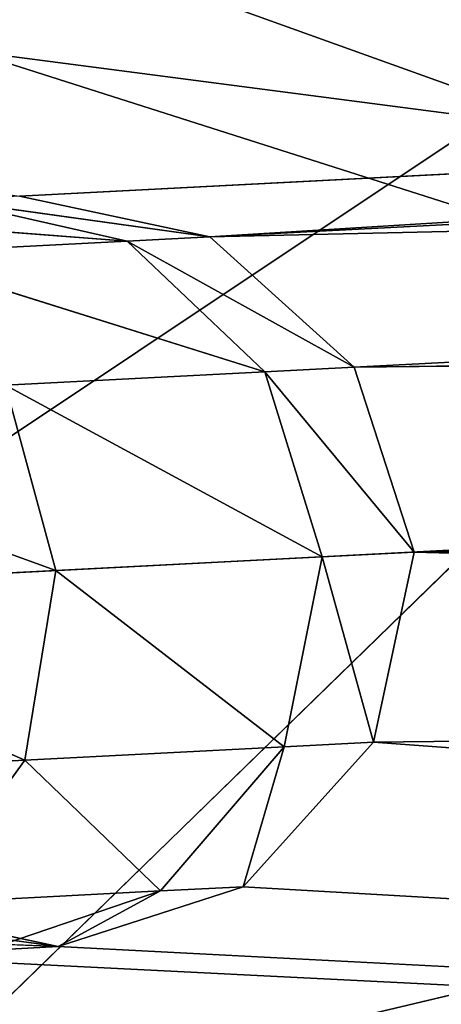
# Model space of a CAD drawing. Extents: x 396.9 to 451.9, y 0 to 55.
# Tile 316 of 656: x 422.1 to 422.4, y 27.6 to 28.2. Entities that reach past the tile are written whole.
import ezdxf

# ---------------------------------------------------------------- set-up
doc = ezdxf.new("R2010")
doc.units = 0
doc.header["$LTSCALE"] = 25.4
doc.layers.get('0').update_dxf_attribs({"color": 13, "linetype": 'CONTINUOUS'})

# ---------------------------------------------------------------- blocks, each defined once
blk = doc.blocks.new('LASER-490-8796-8797-8798_S')
at = {"color": 0}
blk.add_line((29.96419, 34.29252, 1324.50415), (43.4804, 38.60091, 1324.50415), dxfattribs=at)
blk.add_line((29.96419, 34.29252, 1324.50415), (43.4804, 38.60091, 1324.50415), dxfattribs=at)
at = {"color": 7}
for p, q in [((41.75955, 36.68714, 1324.32031), (33.13079, 36.25676, 1324.32031)), ((41.75955, 36.68714, 1324.32031), (33.13079, 36.25676, 1324.32031)), ((34.4881, 36.3118, 1324.32031), (41.75955, 36.68714, 1324.32031)), ((34.4881, 36.3118, 1324.32031), (41.75955, 36.68714, 1324.32031)), ((34.6112, 36.2719, 1324.32031), (41.75955, 36.68714, 1324.32031)), ((34.6112, 36.2719, 1324.32031), (41.75955, 36.68714, 1324.32031)), ((34.69786, 36.1758, 1324.32031), (41.75955, 36.68714, 1324.32031)), ((34.69786, 36.1758, 1324.32031), (41.75955, 36.68714, 1324.32031)), ((34.13391, 35.51785, 880.25812), (36.72229, 36.44671, 880.25812)), ((34.13391, 35.51785, 880.25812), (36.72229, 36.44671, 880.25812)), ((34.13391, 35.51785, 110.25813), (36.72229, 36.44671, 110.25813)), ((34.13391, 35.51785, 110.25813), (36.72229, 36.44671, 110.25813)), ((34.76112, 36.04736, 1358.96912), (34.36221, 36.43567, 1358.70093)), ((34.76112, 36.04736, 1358.96912), (34.36221, 36.43567, 1358.70093)), ((34.80302, 36.33114, 1358.96912), (34.36221, 36.43567, 1358.70093)), ((34.80302, 36.33114, 1358.96912), (34.36221, 36.43567, 1358.70093)), ((34.4881, 36.3118, 1324.32031), (33.13079, 36.25676, 1324.32031)), ((34.4881, 36.3118, 1324.32031), (33.13079, 36.25676, 1324.32031)), ((34.4881, 36.3118, 1324.32031), (33.15779, 36.1302, 1324.32031)), ((34.4881, 36.3118, 1324.32031), (33.15779, 36.1302, 1324.32031)), ((34.4881, 36.3118, 1324.32031), (34.36153, 36.2848, 1324.32031)), ((34.4881, 36.3118, 1324.32031), (34.36153, 36.2848, 1324.32031)), ((34.4881, 36.3118, 1324.32031), (34.36153, 36.2848, 1318.9541)), ((34.4881, 36.3118, 1324.32031), (34.36153, 36.2848, 1318.9541)), ((34.4881, 36.3118, 1318.9541), (34.36153, 36.2848, 1318.9541)), ((34.4881, 36.3118, 1318.9541), (34.36153, 36.2848, 1318.9541)), ((34.43922, 36.31433, 1318.64514), (34.55621, 36.27475, 1318.60645)), ((34.4881, 36.3118, 1318.9541), (34.43922, 36.31433, 1318.64514)), ((34.4881, 36.3118, 1318.9541), (34.43922, 36.31433, 1318.64514)), ((34.43922, 36.31433, 1318.64514), (34.55621, 36.27475, 1318.60645)), ((34.6112, 36.2719, 1324.32031), (34.4881, 36.3118, 1324.32031)), ((34.4881, 36.3118, 1324.32031), (34.4881, 36.3118, 1318.9541)), ((34.4881, 36.3118, 1324.32031), (34.4881, 36.3118, 1318.9541)), ((34.6112, 36.2719, 1324.32031), (34.4881, 36.3118, 1324.32031)), ((34.6112, 36.2719, 1324.32031), (34.4881, 36.3118, 1318.9541)), ((34.6112, 36.2719, 1324.32031), (34.4881, 36.3118, 1318.9541)), ((34.6112, 36.2719, 1318.9541), (34.4881, 36.3118, 1318.9541)), ((34.4881, 36.3118, 1318.9541), (34.55621, 36.27475, 1318.60645)), ((34.4881, 36.3118, 1318.9541), (34.55621, 36.27475, 1318.60645)), ((34.6112, 36.2719, 1318.9541), (34.4881, 36.3118, 1318.9541)), ((34.39663, 36.28299, 1318.29285), (34.46584, 36.18779, 1318.23914)), ((34.55621, 36.27475, 1318.60645), (34.39663, 36.28299, 1318.29285)), ((34.55621, 36.27475, 1318.60645), (34.39663, 36.28299, 1318.29285)), ((34.39663, 36.28299, 1318.29285), (34.46584, 36.18779, 1318.23914)), ((34.55621, 36.27475, 1318.60645), (34.46584, 36.18779, 1318.23914)), ((34.55621, 36.27475, 1318.60645), (34.46584, 36.18779, 1318.23914)), ((34.55621, 36.27475, 1318.60645), (34.6384, 36.17887, 1318.57825)), ((34.6112, 36.2719, 1318.9541), (34.55621, 36.27475, 1318.60645)), ((34.6112, 36.2719, 1318.9541), (34.55621, 36.27475, 1318.60645)), ((34.55621, 36.27475, 1318.60645), (34.6384, 36.17887, 1318.57825)), ((34.69786, 36.1758, 1324.32031), (34.6112, 36.2719, 1324.32031)), ((34.6112, 36.2719, 1324.32031), (34.6112, 36.2719, 1318.9541)), ((34.6112, 36.2719, 1324.32031), (34.6112, 36.2719, 1318.9541)), ((34.69786, 36.1758, 1324.32031), (34.6112, 36.2719, 1324.32031)), ((34.69786, 36.1758, 1324.32031), (34.6112, 36.2719, 1318.9541)), ((34.69786, 36.1758, 1324.32031), (34.6112, 36.2719, 1318.9541)), ((34.69786, 36.1758, 1318.9541), (34.6112, 36.2719, 1318.9541)), ((34.6112, 36.2719, 1318.9541), (34.6384, 36.17887, 1318.57825)), ((34.6112, 36.2719, 1318.9541), (34.6384, 36.17887, 1318.57825)), ((34.69786, 36.1758, 1318.9541), (34.6112, 36.2719, 1318.9541)), ((34.46584, 36.18779, 1318.23914), (34.19707, 36.20167, 1317.96997)), ((34.46584, 36.18779, 1318.23914), (34.19707, 36.20167, 1317.96997)), ((34.46584, 36.18779, 1318.23914), (34.21029, 36.07582, 1317.94287)), ((34.46584, 36.18779, 1318.23914), (34.21029, 36.07582, 1317.94287)), ((34.46584, 36.18779, 1318.23914), (34.48645, 36.06155, 1318.21936)), ((34.6384, 36.17887, 1318.57825), (34.46584, 36.18779, 1318.23914)), ((34.6384, 36.17887, 1318.57825), (34.46584, 36.18779, 1318.23914)), ((34.46584, 36.18779, 1318.23914), (34.48645, 36.06155, 1318.21936)), ((34.6384, 36.17887, 1318.57825), (34.48645, 36.06155, 1318.21936)), ((34.6384, 36.17887, 1318.57825), (34.48645, 36.06155, 1318.21936)), ((34.6384, 36.17887, 1318.57825), (34.66377, 36.05239, 1318.56787)), ((34.69786, 36.1758, 1318.9541), (34.6384, 36.17887, 1318.57825)), ((34.69786, 36.1758, 1318.9541), (34.6384, 36.17887, 1318.57825)), ((34.6384, 36.17887, 1318.57825), (34.66377, 36.05239, 1318.56787)), ((34.69786, 36.1758, 1318.9541), (34.66377, 36.05239, 1318.56787)), ((34.69786, 36.1758, 1318.9541), (34.66377, 36.05239, 1318.56787)), ((34.72486, 36.04924, 1324.32031), (34.69786, 36.1758, 1324.32031)), ((34.69786, 36.1758, 1324.32031), (37.96826, 36.13201, 1324.32031)), ((34.69786, 36.1758, 1324.32031), (37.96826, 36.13201, 1324.32031)), ((34.69786, 36.1758, 1324.32031), (34.69786, 36.1758, 1318.9541)), ((34.69786, 36.1758, 1324.32031), (34.69786, 36.1758, 1318.9541)), ((34.72486, 36.04924, 1324.32031), (34.69786, 36.1758, 1324.32031)), ((34.72486, 36.04924, 1324.32031), (34.69786, 36.1758, 1318.9541)), ((34.72486, 36.04924, 1324.32031), (34.69786, 36.1758, 1318.9541)), ((34.72486, 36.04924, 1318.9541), (34.69786, 36.1758, 1318.9541)), ((34.72486, 36.04924, 1318.9541), (34.69786, 36.1758, 1318.9541)), ((34.72486, 36.04924, 1324.32031), (37.96826, 36.13201, 1324.32031)), ((34.72486, 36.04924, 1324.32031), (37.96826, 36.13201, 1324.32031)), ((34.72486, 36.04924, 1324.32031), (37.8417, 36.10501, 1324.32031)), ((34.72486, 36.04924, 1324.32031), (37.8417, 36.10501, 1324.32031)), ((34.48645, 36.06155, 1318.21936), (34.21029, 36.07582, 1317.94287)), ((34.48645, 36.06155, 1318.21936), (34.21029, 36.07582, 1317.94287)), ((34.77355, 35.76078, 1358.96912), (34.30835, 36.07076, 1358.70093)), ((34.77355, 35.76078, 1358.96912), (34.30835, 36.07076, 1358.70093)), ((34.76112, 36.04736, 1358.96912), (34.30835, 36.07076, 1358.70093)), ((34.76112, 36.04736, 1358.96912), (34.30835, 36.07076, 1358.70093)), ((34.48645, 36.06155, 1318.21936), (34.18417, 35.952, 1317.96997)), ((34.48645, 36.06155, 1318.21936), (34.18417, 35.952, 1317.96997)), ((34.48645, 36.06155, 1318.21936), (34.45295, 35.93812, 1318.23914)), ((34.48645, 36.06155, 1318.21936), (34.45295, 35.93812, 1318.23914)), ((34.66377, 36.05239, 1318.56787), (34.48645, 36.06155, 1318.21936)), ((34.66377, 36.05239, 1318.56787), (34.48645, 36.06155, 1318.21936)), ((34.66377, 36.05239, 1318.56787), (34.45295, 35.93812, 1318.23914)), ((34.66377, 36.05239, 1318.56787), (34.45295, 35.93812, 1318.23914)), ((34.66377, 36.05239, 1318.56787), (34.62551, 35.9292, 1318.57825)), ((34.66377, 36.05239, 1318.56787), (34.62551, 35.9292, 1318.57825)), ((34.72486, 36.04924, 1318.9541), (34.62551, 35.9292, 1318.57825)), ((34.72486, 36.04924, 1318.9541), (34.62551, 35.9292, 1318.57825)), ((34.72486, 36.04924, 1318.9541), (34.66377, 36.05239, 1318.56787)), ((34.72486, 36.04924, 1318.9541), (34.66377, 36.05239, 1318.56787)), ((34.68497, 35.92613, 1324.32031), (34.72486, 36.04924, 1324.32031)), ((34.68497, 35.92613, 1324.32031), (34.72486, 36.04924, 1324.32031)), ((34.68497, 35.92613, 1324.32031), (34.72486, 36.04924, 1318.9541)), ((34.68497, 35.92613, 1324.32031), (34.72486, 36.04924, 1318.9541)), ((34.68497, 35.92613, 1318.9541), (34.72486, 36.04924, 1318.9541)), ((34.68497, 35.92613, 1318.9541), (34.72486, 36.04924, 1318.9541)), ((37.74559, 36.01834, 1324.32031), (34.72486, 36.04924, 1324.32031)), ((37.74559, 36.01834, 1324.32031), (34.72486, 36.04924, 1324.32031)), ((37.70569, 35.89524, 1324.32031), (34.72486, 36.04924, 1324.32031)), ((37.70569, 35.89524, 1324.32031), (34.72486, 36.04924, 1324.32031)), ((34.72486, 36.04924, 1324.32031), (34.72486, 36.04924, 1318.9541)), ((34.72486, 36.04924, 1324.32031), (34.72486, 36.04924, 1318.9541)), ((34.62551, 35.9292, 1318.57825), (34.45295, 35.93812, 1318.23914)), ((34.62551, 35.9292, 1318.57825), (34.45295, 35.93812, 1318.23914)), ((34.62551, 35.9292, 1318.57825), (34.37429, 35.85055, 1318.29285)), ((34.62551, 35.9292, 1318.57825), (34.37429, 35.85055, 1318.29285)), ((34.62551, 35.9292, 1318.57825), (34.53387, 35.84231, 1318.60645)), ((34.62551, 35.9292, 1318.57825), (34.53387, 35.84231, 1318.60645)), ((34.68497, 35.92613, 1318.9541), (34.53387, 35.84231, 1318.60645)), ((34.68497, 35.92613, 1318.9541), (34.53387, 35.84231, 1318.60645)), ((34.58886, 35.83947, 1324.32031), (34.68497, 35.92613, 1324.32031)), ((34.58886, 35.83947, 1324.32031), (34.68497, 35.92613, 1324.32031)), ((34.58886, 35.83947, 1324.32031), (34.68497, 35.92613, 1318.9541)), ((34.58886, 35.83947, 1324.32031), (34.68497, 35.92613, 1318.9541)), ((34.58886, 35.83947, 1318.9541), (34.68497, 35.92613, 1318.9541)), ((34.58886, 35.83947, 1318.9541), (34.68497, 35.92613, 1318.9541)), ((34.68497, 35.92613, 1318.9541), (34.62551, 35.9292, 1318.57825)), ((34.68497, 35.92613, 1318.9541), (34.62551, 35.9292, 1318.57825)), ((37.70569, 35.89524, 1324.32031), (34.68497, 35.92613, 1324.32031)), ((37.70569, 35.89524, 1324.32031), (34.68497, 35.92613, 1324.32031)), ((37.73269, 35.76868, 1324.32031), (34.68497, 35.92613, 1324.32031)), ((37.73269, 35.76868, 1324.32031), (34.68497, 35.92613, 1324.32031)), ((34.68497, 35.92613, 1324.32031), (34.68497, 35.92613, 1318.9541)), ((34.68497, 35.92613, 1324.32031), (34.68497, 35.92613, 1318.9541)), ((34.53387, 35.84231, 1318.60645), (34.37429, 35.85055, 1318.29285)), ((34.53387, 35.84231, 1318.60645), (34.37429, 35.85055, 1318.29285)), ((34.53387, 35.84231, 1318.60645), (34.27157, 35.82232, 1318.36633)), ((34.53387, 35.84231, 1318.60645), (34.27157, 35.82232, 1318.36633)), ((34.53387, 35.84231, 1318.60645), (34.41342, 35.81499, 1318.64514)), ((34.53387, 35.84231, 1318.60645), (34.41342, 35.81499, 1318.64514)), ((34.58886, 35.83947, 1318.9541), (34.41342, 35.81499, 1318.64514)), ((34.58886, 35.83947, 1318.9541), (34.41342, 35.81499, 1318.64514)), ((34.4623, 35.81247, 1324.32031), (34.58886, 35.83947, 1324.32031)), ((34.4623, 35.81247, 1324.32031), (34.58886, 35.83947, 1324.32031)), ((34.4623, 35.81247, 1324.32031), (34.58886, 35.83947, 1318.9541)), ((34.4623, 35.81247, 1324.32031), (34.58886, 35.83947, 1318.9541)), ((34.4623, 35.81247, 1318.9541), (34.58886, 35.83947, 1318.9541)), ((34.4623, 35.81247, 1318.9541), (34.58886, 35.83947, 1318.9541)), ((34.58886, 35.83947, 1318.9541), (34.53387, 35.84231, 1318.60645)), ((34.58886, 35.83947, 1318.9541), (34.53387, 35.84231, 1318.60645)), ((34.58886, 35.83947, 1324.32031), (37.94246, 35.63268, 1324.32031)), ((37.73269, 35.76868, 1324.32031), (34.58886, 35.83947, 1324.32031)), ((37.73269, 35.76868, 1324.32031), (34.58886, 35.83947, 1324.32031)), ((37.81936, 35.67257, 1324.32031), (34.58886, 35.83947, 1324.32031)), ((37.81936, 35.67257, 1324.32031), (34.58886, 35.83947, 1324.32031)), ((34.58886, 35.83947, 1324.32031), (37.94246, 35.63268, 1324.32031)), ((34.58886, 35.83947, 1324.32031), (34.58886, 35.83947, 1318.9541)), ((34.58886, 35.83947, 1324.32031), (34.58886, 35.83947, 1318.9541)), ((37.94246, 35.63268, 1324.32031), (34.4623, 35.81247, 1324.32031)), ((37.94246, 35.63268, 1324.32031), (34.4623, 35.81247, 1324.32031)), ((34.77355, 35.76078, 1358.96912), (34.32432, 35.70224, 1358.70093)), ((34.77355, 35.76078, 1358.96912), (34.32432, 35.70224, 1358.70093))]:
    blk.add_line(p, q, dxfattribs=at)
at = {"color": 0}
mesh = blk.add_polyface(dxfattribs=at)
corners = [(35.88875, 42.58371, 1312.50415), (28.01427, 35.59073, 1312.50415), (27.98395, 36.89816, 1312.50415)]
mesh.append_faces([[corners[k] for k in face] for face in [(0, 1, 2)]], dxfattribs={"color": 0})
mesh = blk.add_polyface(dxfattribs=at)
corners = [(36.27001, 42.22871, 1312.50415), (28.01427, 35.59073, 1312.50415), (35.88875, 42.58371, 1312.50415)]
mesh.append_faces([[corners[k] for k in face] for face in [(0, 1, 2)]], dxfattribs={"color": 0})
mesh = blk.add_polyface(dxfattribs=at)
corners = [(36.27001, 42.22871, 1312.50415), (28.2391, 34.30243, 1312.50415), (28.01427, 35.59073, 1312.50415)]
mesh.append_faces([[corners[k] for k in face] for face in [(0, 1, 2)]], dxfattribs={"color": 0})
mesh = blk.add_polyface(dxfattribs=at)
corners = [(36.27001, 42.22871, 1312.50415), (28.65344, 33.06202, 1312.50415), (28.2391, 34.30243, 1312.50415)]
mesh.append_faces([[corners[k] for k in face] for face in [(0, 1, 2)]], dxfattribs={"color": 0})
mesh = blk.add_polyface(dxfattribs=at)
corners = [(36.27001, 42.22871, 1312.50415), (29.24803, 31.89723, 1312.50415), (28.65344, 33.06202, 1312.50415)]
mesh.append_faces([[corners[k] for k in face] for face in [(0, 1, 2)]], dxfattribs={"color": 0})
mesh = blk.add_polyface(dxfattribs=at)
corners = [(36.27001, 42.22871, 1312.50415), (30.00957, 30.83406, 1312.50415), (29.24803, 31.89723, 1312.50415)]
mesh.append_faces([[corners[k] for k in face] for face in [(0, 1, 2)]], dxfattribs={"color": 0})
mesh = blk.add_polyface(dxfattribs=at)
corners = [(36.74969, 42.02552, 1312.50415), (30.00957, 30.83406, 1312.50415), (36.27001, 42.22871, 1312.50415)]
mesh.append_faces([[corners[k] for k in face] for face in [(0, 1, 2)]], dxfattribs={"color": 0})
mesh = blk.add_polyface(dxfattribs=at)
corners = [(36.74969, 42.02552, 1312.50415), (30.92107, 29.89627, 1312.50415), (30.00957, 30.83406, 1312.50415)]
mesh.append_faces([[corners[k] for k in face] for face in [(0, 1, 2)]], dxfattribs={"color": 0})
mesh = blk.add_polyface(dxfattribs=at)
corners = [(36.74969, 42.02552, 1312.50415), (34.86056, 29.48349, 1312.50415), (30.92107, 29.89627, 1312.50415)]
mesh.append_faces([[corners[k] for k in face] for face in [(0, 1, 2)]], dxfattribs={"color": 0})
mesh = blk.add_polyface(dxfattribs=at)
corners = [(43.4804, 38.60091, 1324.50415), (30.22216, 39.28586, 1324.50415), (29.96419, 34.29252, 1324.50415)]
mesh.append_faces([[corners[k] for k in face] for face in [(0, 1, 2)]], dxfattribs={"color": 0})
mesh = blk.add_polyface(dxfattribs=at)
corners = [(43.4804, 38.60091, 1324.50415), (29.96419, 34.29252, 1324.50415), (43.22243, 33.60757, 1324.50415)]
mesh.append_faces([[corners[k] for k in face] for face in [(0, 1, 2)]], dxfattribs={"color": 0})
at = {"color": 7}
mesh = blk.add_polyface(dxfattribs=at)
corners = [(36.72229, 36.44671, 880.25812), (34.01626, 36.93648, 880.25812), (34.13391, 35.51785, 880.25812)]
mesh.append_faces([[corners[k] for k in face] for face in [(0, 1, 2)]], dxfattribs={"color": 7})
mesh = blk.add_polyface(dxfattribs=at)
corners = [(36.72229, 36.44671, 110.25813), (34.13391, 35.51785, 110.25813), (34.01626, 36.93648, 110.25813)]
mesh.append_faces([[corners[k] for k in face] for face in [(0, 1, 2)]], dxfattribs={"color": 7})
mesh = blk.add_polyface(dxfattribs=at)
corners = [(34.80302, 36.33114, 1358.96912), (34.488, 36.77176, 1358.70093), (34.36221, 36.43567, 1358.70093)]
mesh.append_faces([[corners[k] for k in face] for face in [(0, 1, 2)]], dxfattribs={"color": 7})
mesh = blk.add_polyface(dxfattribs=at)
corners = [(34.89851, 36.59297, 1358.96912), (34.488, 36.77176, 1358.70093), (34.80302, 36.33114, 1358.96912)]
mesh.append_faces([[corners[k] for k in face] for face in [(0, 1, 2)]], dxfattribs={"color": 7})
mesh = blk.add_polyface(dxfattribs=at)
corners = [(41.75955, 36.68714, 1324.32031), (33.13079, 36.25676, 1324.32031), (33.04413, 36.35286, 1324.32031)]
mesh.append_faces([[corners[k] for k in face] for face in [(0, 1, 2)]], dxfattribs={"color": 7})
mesh = blk.add_polyface(dxfattribs=at)
corners = [(41.75955, 36.68714, 1324.32031), (34.4881, 36.3118, 1324.32031), (33.13079, 36.25676, 1324.32031)]
mesh.append_faces([[corners[k] for k in face] for face in [(0, 1, 2)]], dxfattribs={"color": 7})
mesh = blk.add_polyface(dxfattribs=at)
corners = [(41.75955, 36.68714, 1324.32031), (34.6112, 36.2719, 1324.32031), (34.4881, 36.3118, 1324.32031)]
mesh.append_faces([[corners[k] for k in face] for face in [(0, 1, 2)]], dxfattribs={"color": 7})
mesh = blk.add_polyface(dxfattribs=at)
corners = [(41.75955, 36.68714, 1324.32031), (34.69786, 36.1758, 1324.32031), (34.6112, 36.2719, 1324.32031)]
mesh.append_faces([[corners[k] for k in face] for face in [(0, 1, 2)]], dxfattribs={"color": 7})
mesh = blk.add_polyface(dxfattribs=at)
corners = [(41.75955, 36.68714, 1324.32031), (37.96826, 36.13201, 1324.32031), (34.69786, 36.1758, 1324.32031)]
mesh.append_faces([[corners[k] for k in face] for face in [(0, 1, 2)]], dxfattribs={"color": 7})
mesh = blk.add_polyface(dxfattribs=at)
corners = [(36.72229, 36.44671, 880.25812), (34.13391, 35.51785, 880.25812), (34.94513, 34.3481, 880.25812)]
mesh.append_faces([[corners[k] for k in face] for face in [(0, 1, 2)]], dxfattribs={"color": 7})
mesh = blk.add_polyface(dxfattribs=at)
corners = [(36.72229, 36.44671, 110.25813), (34.94513, 34.3481, 110.25813), (34.13391, 35.51785, 110.25813)]
mesh.append_faces([[corners[k] for k in face] for face in [(0, 1, 2)]], dxfattribs={"color": 7})
mesh = blk.add_polyface(dxfattribs=at)
corners = [(34.76112, 36.04736, 1358.96912), (34.36221, 36.43567, 1358.70093), (34.30835, 36.07076, 1358.70093)]
mesh.append_faces([[corners[k] for k in face] for face in [(0, 1, 2)]], dxfattribs={"color": 7})
mesh = blk.add_polyface(dxfattribs=at)
corners = [(34.80302, 36.33114, 1358.96912), (34.36221, 36.43567, 1358.70093), (34.76112, 36.04736, 1358.96912)]
mesh.append_faces([[corners[k] for k in face] for face in [(0, 1, 2)]], dxfattribs={"color": 7})
mesh = blk.add_polyface(dxfattribs=at)
corners = [(34.4881, 36.3118, 1324.32031), (33.15779, 36.1302, 1324.32031), (33.13079, 36.25676, 1324.32031)]
mesh.append_faces([[corners[k] for k in face] for face in [(0, 1, 2)]], dxfattribs={"color": 7})
mesh = blk.add_polyface(dxfattribs=at)
corners = [(34.4881, 36.3118, 1324.32031), (34.36153, 36.2848, 1324.32031), (33.15779, 36.1302, 1324.32031)]
mesh.append_faces([[corners[k] for k in face] for face in [(0, 1, 2)]], dxfattribs={"color": 7})
mesh = blk.add_polyface(dxfattribs=at)
corners = [(34.4881, 36.3118, 1318.9541), (34.43922, 36.31433, 1318.64514), (34.36153, 36.2848, 1318.9541)]
mesh.append_faces([[corners[k] for k in face] for face in [(0, 1, 2)]], dxfattribs={"color": 7})
mesh = blk.add_polyface(dxfattribs=at)
corners = [(34.4881, 36.3118, 1324.32031), (34.36153, 36.2848, 1318.9541), (34.36153, 36.2848, 1324.32031)]
mesh.append_faces([[corners[k] for k in face] for face in [(0, 1, 2)]], dxfattribs={"color": 7})
mesh = blk.add_polyface(dxfattribs=at)
corners = [(34.4881, 36.3118, 1324.32031), (34.4881, 36.3118, 1318.9541), (34.36153, 36.2848, 1318.9541)]
mesh.append_faces([[corners[k] for k in face] for face in [(0, 1, 2)]], dxfattribs={"color": 7})
mesh = blk.add_polyface(dxfattribs=at)
corners = [(34.43922, 36.31433, 1318.64514), (34.55621, 36.27475, 1318.60645), (34.39663, 36.28299, 1318.29285)]
mesh.append_faces([[corners[k] for k in face] for face in [(0, 1, 2)]], dxfattribs={"color": 7})
mesh = blk.add_polyface(dxfattribs=at)
corners = [(34.4881, 36.3118, 1318.9541), (34.55621, 36.27475, 1318.60645), (34.43922, 36.31433, 1318.64514)]
mesh.append_faces([[corners[k] for k in face] for face in [(0, 1, 2)]], dxfattribs={"color": 7})
mesh = blk.add_polyface(dxfattribs=at)
corners = [(34.6112, 36.2719, 1324.32031), (34.4881, 36.3118, 1318.9541), (34.4881, 36.3118, 1324.32031)]
mesh.append_faces([[corners[k] for k in face] for face in [(0, 1, 2)]], dxfattribs={"color": 7})
mesh = blk.add_polyface(dxfattribs=at)
corners = [(34.6112, 36.2719, 1324.32031), (34.6112, 36.2719, 1318.9541), (34.4881, 36.3118, 1318.9541)]
mesh.append_faces([[corners[k] for k in face] for face in [(0, 1, 2)]], dxfattribs={"color": 7})
mesh = blk.add_polyface(dxfattribs=at)
corners = [(34.6112, 36.2719, 1318.9541), (34.55621, 36.27475, 1318.60645), (34.4881, 36.3118, 1318.9541)]
mesh.append_faces([[corners[k] for k in face] for face in [(0, 1, 2)]], dxfattribs={"color": 7})
mesh = blk.add_polyface(dxfattribs=at)
corners = [(34.39663, 36.28299, 1318.29285), (34.46584, 36.18779, 1318.23914), (34.19707, 36.20167, 1317.96997)]
mesh.append_faces([[corners[k] for k in face] for face in [(0, 1, 2)]], dxfattribs={"color": 7})
mesh = blk.add_polyface(dxfattribs=at)
corners = [(34.39663, 36.28299, 1318.29285), (34.55621, 36.27475, 1318.60645), (34.46584, 36.18779, 1318.23914)]
mesh.append_faces([[corners[k] for k in face] for face in [(0, 1, 2)]], dxfattribs={"color": 7})
mesh = blk.add_polyface(dxfattribs=at)
corners = [(34.55621, 36.27475, 1318.60645), (34.6384, 36.17887, 1318.57825), (34.46584, 36.18779, 1318.23914)]
mesh.append_faces([[corners[k] for k in face] for face in [(0, 1, 2)]], dxfattribs={"color": 7})
mesh = blk.add_polyface(dxfattribs=at)
corners = [(34.55621, 36.27475, 1318.60645), (34.6112, 36.2719, 1318.9541), (34.6384, 36.17887, 1318.57825)]
mesh.append_faces([[corners[k] for k in face] for face in [(0, 1, 2)]], dxfattribs={"color": 7})
mesh = blk.add_polyface(dxfattribs=at)
corners = [(34.6112, 36.2719, 1324.32031), (34.69786, 36.1758, 1324.32031), (34.6112, 36.2719, 1318.9541)]
mesh.append_faces([[corners[k] for k in face] for face in [(0, 1, 2)]], dxfattribs={"color": 7})
mesh = blk.add_polyface(dxfattribs=at)
corners = [(34.6112, 36.2719, 1318.9541), (34.69786, 36.1758, 1324.32031), (34.69786, 36.1758, 1318.9541)]
mesh.append_faces([[corners[k] for k in face] for face in [(0, 1, 2)]], dxfattribs={"color": 7})
mesh = blk.add_polyface(dxfattribs=at)
corners = [(34.6112, 36.2719, 1318.9541), (34.69786, 36.1758, 1318.9541), (34.6384, 36.17887, 1318.57825)]
mesh.append_faces([[corners[k] for k in face] for face in [(0, 1, 2)]], dxfattribs={"color": 7})
mesh = blk.add_polyface(dxfattribs=at)
corners = [(34.19707, 36.20167, 1317.96997), (34.46584, 36.18779, 1318.23914), (34.21029, 36.07582, 1317.94287)]
mesh.append_faces([[corners[k] for k in face] for face in [(0, 1, 2)]], dxfattribs={"color": 7})
mesh = blk.add_polyface(dxfattribs=at)
corners = [(34.46584, 36.18779, 1318.23914), (34.48645, 36.06155, 1318.21936), (34.21029, 36.07582, 1317.94287)]
mesh.append_faces([[corners[k] for k in face] for face in [(0, 1, 2)]], dxfattribs={"color": 7})
mesh = blk.add_polyface(dxfattribs=at)
corners = [(34.46584, 36.18779, 1318.23914), (34.6384, 36.17887, 1318.57825), (34.48645, 36.06155, 1318.21936)]
mesh.append_faces([[corners[k] for k in face] for face in [(0, 1, 2)]], dxfattribs={"color": 7})
mesh = blk.add_polyface(dxfattribs=at)
corners = [(34.6384, 36.17887, 1318.57825), (34.66377, 36.05239, 1318.56787), (34.48645, 36.06155, 1318.21936)]
mesh.append_faces([[corners[k] for k in face] for face in [(0, 1, 2)]], dxfattribs={"color": 7})
mesh = blk.add_polyface(dxfattribs=at)
corners = [(34.6384, 36.17887, 1318.57825), (34.69786, 36.1758, 1318.9541), (34.66377, 36.05239, 1318.56787)]
mesh.append_faces([[corners[k] for k in face] for face in [(0, 1, 2)]], dxfattribs={"color": 7})
mesh = blk.add_polyface(dxfattribs=at)
corners = [(34.69786, 36.1758, 1318.9541), (34.72486, 36.04924, 1318.9541), (34.66377, 36.05239, 1318.56787)]
mesh.append_faces([[corners[k] for k in face] for face in [(0, 1, 2)]], dxfattribs={"color": 7})
mesh = blk.add_polyface(dxfattribs=at)
corners = [(37.96826, 36.13201, 1324.32031), (34.72486, 36.04924, 1324.32031), (34.69786, 36.1758, 1324.32031)]
mesh.append_faces([[corners[k] for k in face] for face in [(0, 1, 2)]], dxfattribs={"color": 7})
mesh = blk.add_polyface(dxfattribs=at)
corners = [(34.69786, 36.1758, 1324.32031), (34.72486, 36.04924, 1324.32031), (34.69786, 36.1758, 1318.9541)]
mesh.append_faces([[corners[k] for k in face] for face in [(0, 1, 2)]], dxfattribs={"color": 7})
mesh = blk.add_polyface(dxfattribs=at)
corners = [(34.69786, 36.1758, 1318.9541), (34.72486, 36.04924, 1324.32031), (34.72486, 36.04924, 1318.9541)]
mesh.append_faces([[corners[k] for k in face] for face in [(0, 1, 2)]], dxfattribs={"color": 7})
mesh = blk.add_polyface(dxfattribs=at)
corners = [(37.96826, 36.13201, 1324.32031), (37.8417, 36.10501, 1324.32031), (34.72486, 36.04924, 1324.32031)]
mesh.append_faces([[corners[k] for k in face] for face in [(0, 1, 2)]], dxfattribs={"color": 7})
mesh = blk.add_polyface(dxfattribs=at)
corners = [(37.8417, 36.10501, 1324.32031), (37.74559, 36.01834, 1324.32031), (34.72486, 36.04924, 1324.32031)]
mesh.append_faces([[corners[k] for k in face] for face in [(0, 1, 2)]], dxfattribs={"color": 7})
mesh = blk.add_polyface(dxfattribs=at)
corners = [(34.48645, 36.06155, 1318.21936), (34.18417, 35.952, 1317.96997), (34.21029, 36.07582, 1317.94287)]
mesh.append_faces([[corners[k] for k in face] for face in [(0, 1, 2)]], dxfattribs={"color": 7})
mesh = blk.add_polyface(dxfattribs=at)
corners = [(34.77355, 35.76078, 1358.96912), (34.30835, 36.07076, 1358.70093), (34.32432, 35.70224, 1358.70093)]
mesh.append_faces([[corners[k] for k in face] for face in [(0, 1, 2)]], dxfattribs={"color": 7})
mesh = blk.add_polyface(dxfattribs=at)
corners = [(34.77355, 35.76078, 1358.96912), (34.76112, 36.04736, 1358.96912), (34.30835, 36.07076, 1358.70093)]
mesh.append_faces([[corners[k] for k in face] for face in [(0, 1, 2)]], dxfattribs={"color": 7})
mesh = blk.add_polyface(dxfattribs=at)
corners = [(34.48645, 36.06155, 1318.21936), (34.45295, 35.93812, 1318.23914), (34.18417, 35.952, 1317.96997)]
mesh.append_faces([[corners[k] for k in face] for face in [(0, 1, 2)]], dxfattribs={"color": 7})
mesh = blk.add_polyface(dxfattribs=at)
corners = [(34.48645, 36.06155, 1318.21936), (34.66377, 36.05239, 1318.56787), (34.45295, 35.93812, 1318.23914)]
mesh.append_faces([[corners[k] for k in face] for face in [(0, 1, 2)]], dxfattribs={"color": 7})
mesh = blk.add_polyface(dxfattribs=at)
corners = [(34.66377, 36.05239, 1318.56787), (34.62551, 35.9292, 1318.57825), (34.45295, 35.93812, 1318.23914)]
mesh.append_faces([[corners[k] for k in face] for face in [(0, 1, 2)]], dxfattribs={"color": 7})
mesh = blk.add_polyface(dxfattribs=at)
corners = [(34.66377, 36.05239, 1318.56787), (34.72486, 36.04924, 1318.9541), (34.62551, 35.9292, 1318.57825)]
mesh.append_faces([[corners[k] for k in face] for face in [(0, 1, 2)]], dxfattribs={"color": 7})
mesh = blk.add_polyface(dxfattribs=at)
corners = [(34.72486, 36.04924, 1318.9541), (34.68497, 35.92613, 1318.9541), (34.62551, 35.9292, 1318.57825)]
mesh.append_faces([[corners[k] for k in face] for face in [(0, 1, 2)]], dxfattribs={"color": 7})
mesh = blk.add_polyface(dxfattribs=at)
corners = [(37.70569, 35.89524, 1324.32031), (34.68497, 35.92613, 1324.32031), (34.72486, 36.04924, 1324.32031)]
mesh.append_faces([[corners[k] for k in face] for face in [(0, 1, 2)]], dxfattribs={"color": 7})
mesh = blk.add_polyface(dxfattribs=at)
corners = [(34.72486, 36.04924, 1324.32031), (34.68497, 35.92613, 1324.32031), (34.72486, 36.04924, 1318.9541)]
mesh.append_faces([[corners[k] for k in face] for face in [(0, 1, 2)]], dxfattribs={"color": 7})
mesh = blk.add_polyface(dxfattribs=at)
corners = [(34.72486, 36.04924, 1318.9541), (34.68497, 35.92613, 1324.32031), (34.68497, 35.92613, 1318.9541)]
mesh.append_faces([[corners[k] for k in face] for face in [(0, 1, 2)]], dxfattribs={"color": 7})
mesh = blk.add_polyface(dxfattribs=at)
corners = [(37.74559, 36.01834, 1324.32031), (37.70569, 35.89524, 1324.32031), (34.72486, 36.04924, 1324.32031)]
mesh.append_faces([[corners[k] for k in face] for face in [(0, 1, 2)]], dxfattribs={"color": 7})
mesh = blk.add_polyface(dxfattribs=at)
corners = [(34.62551, 35.9292, 1318.57825), (34.37429, 35.85055, 1318.29285), (34.45295, 35.93812, 1318.23914)]
mesh.append_faces([[corners[k] for k in face] for face in [(0, 1, 2)]], dxfattribs={"color": 7})
mesh = blk.add_polyface(dxfattribs=at)
corners = [(34.53387, 35.84231, 1318.60645), (34.37429, 35.85055, 1318.29285), (34.62551, 35.9292, 1318.57825)]
mesh.append_faces([[corners[k] for k in face] for face in [(0, 1, 2)]], dxfattribs={"color": 7})
mesh = blk.add_polyface(dxfattribs=at)
corners = [(34.68497, 35.92613, 1318.9541), (34.53387, 35.84231, 1318.60645), (34.62551, 35.9292, 1318.57825)]
mesh.append_faces([[corners[k] for k in face] for face in [(0, 1, 2)]], dxfattribs={"color": 7})
mesh = blk.add_polyface(dxfattribs=at)
corners = [(34.58886, 35.83947, 1318.9541), (34.53387, 35.84231, 1318.60645), (34.68497, 35.92613, 1318.9541)]
mesh.append_faces([[corners[k] for k in face] for face in [(0, 1, 2)]], dxfattribs={"color": 7})
mesh = blk.add_polyface(dxfattribs=at)
corners = [(37.73269, 35.76868, 1324.32031), (34.58886, 35.83947, 1324.32031), (34.68497, 35.92613, 1324.32031)]
mesh.append_faces([[corners[k] for k in face] for face in [(0, 1, 2)]], dxfattribs={"color": 7})
mesh = blk.add_polyface(dxfattribs=at)
corners = [(34.58886, 35.83947, 1324.32031), (34.68497, 35.92613, 1318.9541), (34.68497, 35.92613, 1324.32031)]
mesh.append_faces([[corners[k] for k in face] for face in [(0, 1, 2)]], dxfattribs={"color": 7})
mesh = blk.add_polyface(dxfattribs=at)
corners = [(34.58886, 35.83947, 1324.32031), (34.58886, 35.83947, 1318.9541), (34.68497, 35.92613, 1318.9541)]
mesh.append_faces([[corners[k] for k in face] for face in [(0, 1, 2)]], dxfattribs={"color": 7})
mesh = blk.add_polyface(dxfattribs=at)
corners = [(37.73269, 35.76868, 1324.32031), (34.68497, 35.92613, 1324.32031), (37.70569, 35.89524, 1324.32031)]
mesh.append_faces([[corners[k] for k in face] for face in [(0, 1, 2)]], dxfattribs={"color": 7})
mesh = blk.add_polyface(dxfattribs=at)
corners = [(34.53387, 35.84231, 1318.60645), (34.27157, 35.82232, 1318.36633), (34.37429, 35.85055, 1318.29285)]
mesh.append_faces([[corners[k] for k in face] for face in [(0, 1, 2)]], dxfattribs={"color": 7})
mesh = blk.add_polyface(dxfattribs=at)
corners = [(34.41342, 35.81499, 1318.64514), (34.27157, 35.82232, 1318.36633), (34.53387, 35.84231, 1318.60645)]
mesh.append_faces([[corners[k] for k in face] for face in [(0, 1, 2)]], dxfattribs={"color": 7})
mesh = blk.add_polyface(dxfattribs=at)
corners = [(34.58886, 35.83947, 1318.9541), (34.41342, 35.81499, 1318.64514), (34.53387, 35.84231, 1318.60645)]
mesh.append_faces([[corners[k] for k in face] for face in [(0, 1, 2)]], dxfattribs={"color": 7})
mesh = blk.add_polyface(dxfattribs=at)
corners = [(34.4623, 35.81247, 1318.9541), (34.41342, 35.81499, 1318.64514), (34.58886, 35.83947, 1318.9541)]
mesh.append_faces([[corners[k] for k in face] for face in [(0, 1, 2)]], dxfattribs={"color": 7})
mesh = blk.add_polyface(dxfattribs=at)
corners = [(37.94246, 35.63268, 1324.32031), (34.4623, 35.81247, 1324.32031), (34.58886, 35.83947, 1324.32031)]
mesh.append_faces([[corners[k] for k in face] for face in [(0, 1, 2)]], dxfattribs={"color": 7})
mesh = blk.add_polyface(dxfattribs=at)
corners = [(34.4623, 35.81247, 1324.32031), (34.58886, 35.83947, 1318.9541), (34.58886, 35.83947, 1324.32031)]
mesh.append_faces([[corners[k] for k in face] for face in [(0, 1, 2)]], dxfattribs={"color": 7})
mesh = blk.add_polyface(dxfattribs=at)
corners = [(34.4623, 35.81247, 1324.32031), (34.4623, 35.81247, 1318.9541), (34.58886, 35.83947, 1318.9541)]
mesh.append_faces([[corners[k] for k in face] for face in [(0, 1, 2)]], dxfattribs={"color": 7})
mesh = blk.add_polyface(dxfattribs=at)
corners = [(37.81936, 35.67257, 1324.32031), (34.58886, 35.83947, 1324.32031), (37.73269, 35.76868, 1324.32031)]
mesh.append_faces([[corners[k] for k in face] for face in [(0, 1, 2)]], dxfattribs={"color": 7})
mesh = blk.add_polyface(dxfattribs=at)
corners = [(37.94246, 35.63268, 1324.32031), (34.58886, 35.83947, 1324.32031), (37.81936, 35.67257, 1324.32031)]
mesh.append_faces([[corners[k] for k in face] for face in [(0, 1, 2)]], dxfattribs={"color": 7})
mesh = blk.add_polyface(dxfattribs=at)
corners = [(37.94246, 35.63268, 1324.32031), (30.67101, 35.25734, 1324.32031), (34.4623, 35.81247, 1324.32031)]
mesh.append_faces([[corners[k] for k in face] for face in [(0, 1, 2)]], dxfattribs={"color": 7})
mesh = blk.add_polyface(dxfattribs=at)
corners = [(34.84155, 35.49051, 1358.96912), (34.77355, 35.76078, 1358.96912), (34.32432, 35.70224, 1358.70093)]
mesh.append_faces([[corners[k] for k in face] for face in [(0, 1, 2)]], dxfattribs={"color": 7})
mesh = blk.add_polyface(dxfattribs=at)
corners = [(34.84155, 35.49051, 1358.96912), (34.32432, 35.70224, 1358.70093), (34.4148, 35.35497, 1358.70093)]
mesh.append_faces([[corners[k] for k in face] for face in [(0, 1, 2)]], dxfattribs={"color": 7})

msp = doc.modelspace()

# ---------------------------------------------------------------- block references
at = {"color": 0, "extrusion": (0, -4.996e-16, -1), "rotation": 180}
msp.add_blockref('LASER-490-8796-8797-8798_S', (-387.65008, 63.92559, -2307.06283), dxfattribs=at)

doc.saveas('drawing.dxf')
